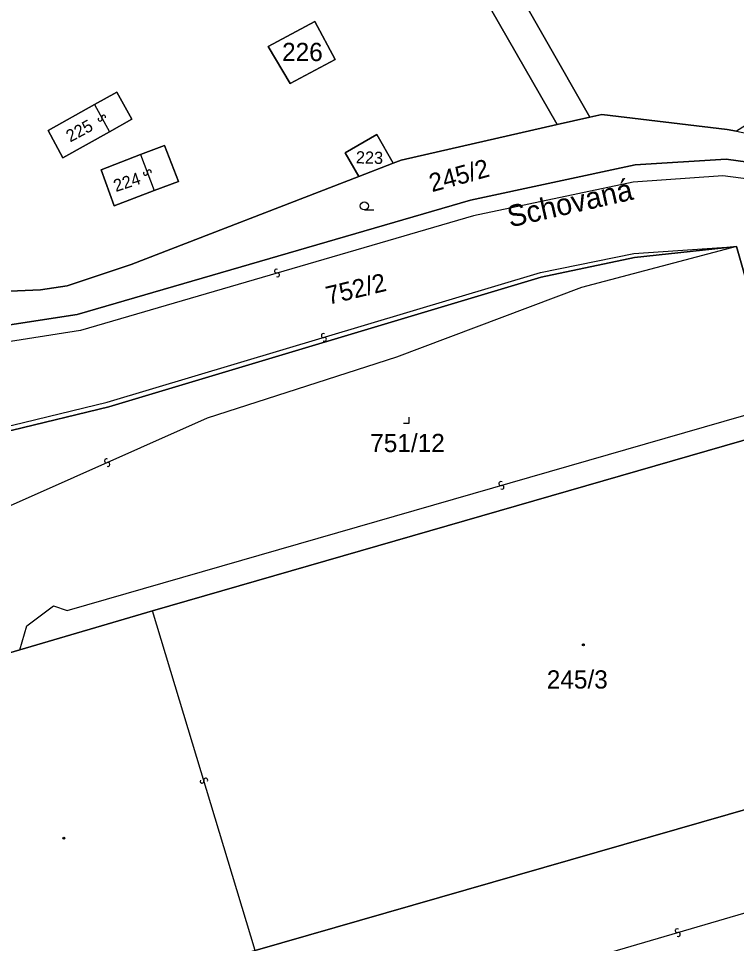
# Model space of a CAD drawing. Extents: x -600309 to -598967, y -1161267 to -1160292.
# Drawn here: x -599428.8 to -599361.9, y -1160967.5 to -1160881.2 of the extents above; entities that cross this region are included whole.
import ezdxf

# ---------------------------------------------------------------- set-up
doc = ezdxf.new("R2010")
doc.units = 0
for name, color, linetype in [('Level 1', 7, 'Continuous'), ('Level 11', 7, 'Continuous'), ('Level 13', 7, 'Continuous'), ('Level 3', 7, 'Continuous'), ('Level 4', 7, 'Continuous'), ('Level 5', 7, 'Continuous'), ('Level 60', 7, 'Continuous')]:
    doc.layers.add(name, color=color, linetype=linetype)

msp = doc.modelspace()

# ---------------------------------------------------------------- linework, layer by layer
at = {"layer": 'Level 1'}
for points in [[(-599378.59, -1160891.1), (-599403.22, -1160848.23)], [(-599375.53, -1160890.4), (-599396.23, -1160854.18)], [(-599397.1, -1160895.95), (-599418.34, -1160904.16), (-599424.29, -1160906.13), (-599426.78, -1160906.5), (-599435.4, -1160906.87), (-599442.36, -1160906.51), (-599452.01, -1160905), (-599460.83, -1160897.16), (-599466.47, -1160889.71), (-599468.61, -1160890.47), (-599481.21, -1160872.47)], [(-599405.55, -1160883.82), (-599401.21, -1160881.48), (-599399.3, -1160885.02), (-599403.49, -1160887.27), (-599405.55, -1160883.82)], [(-599421.77, -1160889.24), (-599419.68, -1160888.07), (-599418.26, -1160890.6), (-599420.35, -1160891.77)], [(-599421.77, -1160889.24), (-599426.09, -1160891.66), (-599424.71, -1160894.21), (-599420.35, -1160891.77)], [(-599375.53, -1160890.4), (-599378.59, -1160891.1)], [(-599361.85, -1160891.73), (-599362.72, -1160891.56), (-599374.42, -1160890.15), (-599375.53, -1160890.4)], [(-599378.59, -1160891.1), (-599393.15, -1160894.43), (-599393.88, -1160894.71)], [(-599393.88, -1160894.71), (-599395.43, -1160892.03), (-599398.38, -1160893.73), (-599397.1, -1160895.95)], [(-599417.46, -1160893.9), (-599415.22, -1160893.05), (-599413.93, -1160896.4), (-599416.18, -1160897.26)], [(-599417.46, -1160893.9), (-599421.14, -1160895.31), (-599419.91, -1160898.68), (-599416.18, -1160897.26)], [(-599339.37, -1160901.73), (-599352.46, -1160895.75), (-599362.84, -1160894.34), (-599371.33, -1160894.86), (-599386.68, -1160898.16), (-599423.37, -1160908.81), (-599435.34, -1160910.65), (-599443.08, -1160909.52), (-599449.91, -1160906.36), (-599452.36, -1160906.67)], [(-599393.88, -1160894.71), (-599397.1, -1160895.95)], [(-599361.87, -1160902.47), (-599371.38, -1160903.51), (-599380.09, -1160905.34), (-599420.43, -1160917.42), (-599429.39, -1160919.59), (-599438.49, -1160919.83), (-599447.62, -1160917.87), (-599455.29, -1160913.3)], [(-599360.52, -1160907.17), (-599361.87, -1160902.47)], [(-599416.34, -1160936.44), (-599345.19, -1160915.92), (-599342.19, -1160926.57)], [(-599428.72, -1160940.07), (-599416.34, -1160936.44)], [(-599432.02, -1160941.04), (-599428.72, -1160940.07)], [(-599406.76, -1160968.12), (-599342.94, -1160949.78)]]:
    msp.add_lwpolyline(points, dxfattribs=at)
at = {"layer": 'Level 13'}
for centre, start, end in [((-599421.221, -1160890.589), 156.46224, 29.05224), ((-599420.898, -1160890.411), 336.6767, 208.77469), ((-599416.992, -1160895.645), 148.01274, 20.60274), ((-599416.647, -1160895.516), 328.22719, 200.32519), ((-599404.781, -1160904.763), 53.42329, 286.01329), ((-599404.68, -1160905.118), 233.63774, 105.73574), ((-599400.411, -1160910.773), 54.03816, 286.13616), ((-599400.308, -1160911.127), 233.8237, 106.4137), ((-599420.644, -1160922.452), 61.14069, 293.73069), ((-599420.497, -1160922.789), 241.35514, 113.45314), ((-599383.839, -1160924.572), 53.43569, 285.53369), ((-599383.74, -1160924.927), 233.22123, 105.81123), ((-599411.727, -1160952.332), 144.198, 16.29599), ((-599411.374, -1160952.227), 323.98354, 196.57354), ((-599367.39, -1160966.263), 53.69496, 285.79296), ((-599367.289, -1160966.617), 233.48051, 106.07051)]:
    msp.add_arc(centre, 0.184, start, end, dxfattribs=at)
at = {"layer": 'Level 3'}
for points in [[(-599421.77, -1160889.24), (-599420.35, -1160891.77)], [(-599417.46, -1160893.9), (-599416.18, -1160897.26)], [(-599339.27, -1160903.05), (-599341.43, -1160901.73), (-599353.06, -1160897.2), (-599363.14, -1160895.88), (-599371.49, -1160896.46), (-599386.41, -1160899.6), (-599423.05, -1160910.29), (-599435.16, -1160912.2), (-599444, -1160910.91), (-599452.36, -1160906.67)], [(-599457.37, -1160910.76), (-599454.95, -1160912.85), (-599447.5, -1160917.53), (-599438.38, -1160919.36), (-599429.42, -1160919.12), (-599420.57, -1160917), (-599380.15, -1160904.9), (-599371.45, -1160903.11), (-599361.87, -1160902.47)], [(-599361.87, -1160902.47), (-599376.31, -1160906.28), (-599393.59, -1160912.79), (-599411.23, -1160918.47), (-599429.91, -1160926.78), (-599433.93, -1160930.48), (-599437.85, -1160932.9), (-599438.73, -1160933.04)], [(-599428.72, -1160940.07), (-599428.08, -1160937.84), (-599425.58, -1160935.98), (-599424.32, -1160936.42), (-599343.26, -1160913.08), (-599340.31, -1160925.28), (-599337.57, -1160924.9)], [(-599406.76, -1160968.12), (-599416.34, -1160936.44)], [(-599399.61, -1160975.89), (-599335.07, -1160956.99)]]:
    msp.add_lwpolyline(points, dxfattribs=at)
at = {"layer": 'Level 5'}
msp.add_line((-599396.58, -1160899.06), (-599395.705, -1160899.06), dxfattribs=at)
msp.add_lwpolyline([(-599392.94, -1160918.93), (-599392.39, -1160918.93), (-599392.39, -1160918.38)], dxfattribs=at)
for centre, radius in [((-599396.58, -1160898.685), 0.375), ((-599376.15, -1160939.6), 0.09), ((-599376.15, -1160939.6), 0.0521), ((-599424.61, -1160957.65), 0.09), ((-599424.61, -1160957.65), 0.0521)]:
    msp.add_circle(centre, radius, dxfattribs=at)
at = {"layer": 'Level 60'}
for points in [[(-599396.82, -1160853.04), (-599396.23, -1160854.18), (-599375.53, -1160890.4), (-599378.59, -1160891.1), (-599403.22, -1160848.23), (-599410, -1160836.64), (-599414.94, -1160828.28), (-599415.43, -1160827.42), (-599417.52, -1160823.85), (-599443.63, -1160778.47), (-599444.5, -1160776.91), (-599444.57, -1160776.74), (-599441.23, -1160774.87), (-599435, -1160787.46), (-599422.6, -1160808.47), (-599421.99, -1160809.84)], [(-599341.16, -1160878.63), (-599361.85, -1160891.73), (-599362.72, -1160891.56), (-599374.42, -1160890.15), (-599375.53, -1160890.4), (-599396.23, -1160854.18), (-599396.82, -1160853.04), (-599344.19, -1160819.67), (-599344.18, -1160821.01), (-599344.2, -1160823.41), (-599344.97, -1160822.15), (-599347.69, -1160823.87), (-599346.23, -1160826.28), (-599344.4, -1160825.11), (-599345.1, -1160824.02), (-599344.2, -1160823.41), (-599343.88, -1160844.93), (-599343.45, -1160850.23), (-599343.28, -1160852.34)], [(-599403.22, -1160848.23), (-599378.59, -1160891.1), (-599393.15, -1160894.43), (-599393.88, -1160894.71), (-599395.43, -1160892.03), (-599398.38, -1160893.73), (-599397.1, -1160895.95), (-599418.34, -1160904.16), (-599424.29, -1160906.13), (-599426.78, -1160906.5), (-599435.4, -1160906.87), (-599442.36, -1160906.51), (-599452.01, -1160905), (-599460.83, -1160897.16), (-599466.47, -1160889.71), (-599468.61, -1160890.47), (-599481.21, -1160872.47), (-599485.75, -1160863.8), (-599414.94, -1160828.28), (-599410, -1160836.64)], [(-599405.55, -1160883.82), (-599401.21, -1160881.48), (-599399.3, -1160885.02), (-599403.49, -1160887.27)], [(-599401.21, -1160881.48), (-599405.55, -1160883.82), (-599403.49, -1160887.27), (-599399.3, -1160885.02)], [(-599426.09, -1160891.66), (-599421.77, -1160889.24), (-599419.68, -1160888.07), (-599418.26, -1160890.6), (-599420.35, -1160891.77), (-599424.71, -1160894.21)], [(-599421.77, -1160889.24), (-599426.09, -1160891.66), (-599424.71, -1160894.21), (-599420.35, -1160891.77), (-599418.26, -1160890.6), (-599419.68, -1160888.07)], [(-599395.43, -1160892.03), (-599393.88, -1160894.71), (-599397.1, -1160895.95), (-599398.38, -1160893.73)], [(-599421.14, -1160895.31), (-599417.46, -1160893.9), (-599415.22, -1160893.05), (-599413.93, -1160896.4), (-599416.18, -1160897.26), (-599419.91, -1160898.68)], [(-599417.46, -1160893.9), (-599421.14, -1160895.31), (-599419.91, -1160898.68), (-599416.18, -1160897.26), (-599413.93, -1160896.4), (-599415.22, -1160893.05)], [(-599344.12, -1160908.57), (-599341.5, -1160910.31), (-599338.52, -1160912.64), (-599337.57, -1160924.9), (-599335.95, -1160945.64), (-599335.56, -1160950.71), (-599336.2, -1160947.84), (-599342.19, -1160926.57), (-599345.19, -1160915.92), (-599416.34, -1160936.44), (-599428.72, -1160940.07), (-599432.02, -1160941.04), (-599438.73, -1160933.04), (-599455.29, -1160913.3), (-599447.62, -1160917.87), (-599438.49, -1160919.83), (-599429.39, -1160919.59), (-599420.43, -1160917.42), (-599380.09, -1160905.34), (-599371.38, -1160903.51), (-599361.87, -1160902.47), (-599360.52, -1160907.17), (-599352.31, -1160906.29), (-599346.58, -1160907.24)], [(-599416.34, -1160936.44), (-599345.19, -1160915.92), (-599342.19, -1160926.57), (-599336.2, -1160947.84), (-599335.56, -1160950.71), (-599335.1, -1160956.62), (-599340.48, -1160958.2), (-599342.94, -1160949.78), (-599406.76, -1160968.12), (-599408.71, -1160968.71), (-599413.88, -1160970.29), (-599424.82, -1160973.63), (-599422.36, -1160982.07), (-599435.51, -1160985.86), (-599437.27, -1160979.84), (-599447.32, -1160945.52), (-599441.96, -1160943.95), (-599437.64, -1160942.69), (-599433.04, -1160941.34), (-599432.02, -1160941.04), (-599428.72, -1160940.07)]]:
    msp.add_lwpolyline(points, close=True, dxfattribs=at)
for points in [[(-599435.4, -1160906.87), (-599426.78, -1160906.5), (-599424.29, -1160906.13), (-599418.34, -1160904.16), (-599397.1, -1160895.95), (-599393.88, -1160894.71), (-599393.15, -1160894.43), (-599378.59, -1160891.1), (-599375.53, -1160890.4), (-599374.42, -1160890.15), (-599362.72, -1160891.56), (-599361.85, -1160891.73), (-599360.25, -1160892.05), (-599352.31, -1160893.65), (-599339.99, -1160898.68), (-599339.6, -1160898.84), (-599339.37, -1160901.73), (-599352.46, -1160895.75), (-599362.84, -1160894.34), (-599371.33, -1160894.86), (-599386.68, -1160898.16), (-599423.37, -1160908.81), (-599435.34, -1160910.65)], [(-599435.34, -1160910.65), (-599423.37, -1160908.81), (-599386.68, -1160898.16), (-599371.33, -1160894.86), (-599362.84, -1160894.34), (-599352.46, -1160895.75), (-599339.37, -1160901.73), (-599339.27, -1160903.05), (-599338.57, -1160912.11), (-599338.52, -1160912.64), (-599341.5, -1160910.31), (-599344.12, -1160908.57), (-599346.58, -1160907.24), (-599352.31, -1160906.29), (-599360.52, -1160907.17), (-599361.87, -1160902.47), (-599371.38, -1160903.51), (-599380.09, -1160905.34), (-599420.43, -1160917.42), (-599429.39, -1160919.59)], [(-599406.76, -1160968.12), (-599342.94, -1160949.78), (-599340.48, -1160958.2), (-599335.1, -1160956.62), (-599335.07, -1160956.99), (-599335.05, -1160957.28), (-599324.94, -1160971.21)]]:
    msp.add_lwpolyline(points, dxfattribs=at)

# ---------------------------------------------------------------- texts
at = {"layer": 'Level 11'}
msp.add_text('Schovaná', height=2, rotation=12.77319, dxfattribs=at).set_placement((-599382.984, -1160900.698))
at = {"layer": 'Level 4'}
for s, p in [('226', (-599404.254, -1160885.18)), ('751/12', (-599396.03, -1160921.64)), ('245/3', (-599379.56, -1160943.69))]:
    msp.add_text(s, height=1.7, dxfattribs=at).set_placement(p)
for s, height, rotation, p in [('225', 1.14, 28.22859, (-599424.023, -1160892.778)), ('223', 1.14, 358.40808, (-599397.387, -1160894.714)), ('245/2', 1.7, 15.3, (-599390.27, -1160897.41)), ('224', 1.14, 18.12978, (-599419.765, -1160897.395)), ('752/2', 1.7, 13.5, (-599399.94, -1160907.91))]:
    msp.add_text(s, height=height, rotation=rotation, dxfattribs=at).set_placement(p)

doc.saveas('drawing.dxf')
